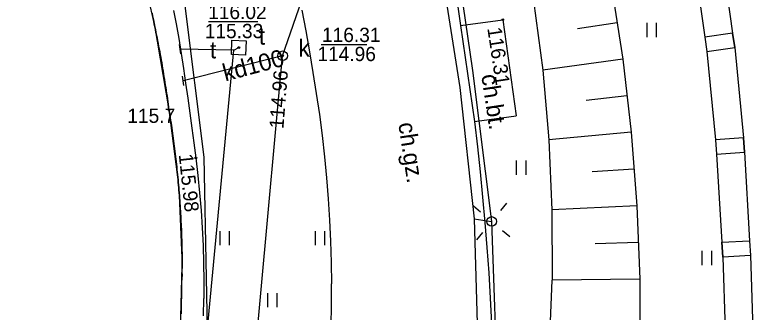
# Model space of a CAD drawing. Extents: x 6434771 to 6436222, y 5663454 to 5664782.
# Drawn here: x 6435539.45 to 6435578.2, y 5664153.96 to 5664169.55 of the extents above; entities that cross this region are included whole.
import ezdxf

# ---------------------------------------------------------------- set-up
doc = ezdxf.new("R2010")
doc.units = 0
for name, color, linetype in [('Warstwa 1', 7, 'Continuous'), ('Warstwa 10', 7, 'Continuous'), ('Warstwa 11', 7, 'Continuous'), ('Warstwa 12', 7, 'Continuous'), ('Warstwa 13', 7, 'Continuous'), ('Warstwa 14', 7, 'Continuous'), ('Warstwa 2', 7, 'Continuous'), ('Warstwa 20', 7, 'Continuous'), ('Warstwa 21', 7, 'Continuous'), ('Warstwa 25', 7, 'Continuous'), ('Warstwa 4', 7, 'Continuous'), ('Warstwa 5', 7, 'Continuous'), ('Warstwa 6', 7, 'Continuous'), ('Warstwa 7', 7, 'Continuous'), ('Warstwa 9', 7, 'Continuous')]:
    doc.layers.add(name, color=color, linetype=linetype)

msp = doc.modelspace()

# ---------------------------------------------------------------- linework, layer by layer
at = {"layer": 'Warstwa 1'}
for p, q in [((6435545.771, 5664173.208), (6435546.762, 5664169.096)), ((6435546.762, 5664169.096), (6435547.537, 5664164.567)), ((6435547.537, 5664164.567), (6435548.048, 5664160.49)), ((6435548.048, 5664160.49), (6435548.228, 5664156.388)), ((6435548.126, 5664152.009), (6435548.228, 5664156.388))]:
    msp.add_line(p, q, dxfattribs=at)
for points in [[(6435575.766, 5664167.627), (6435577.225, 5664167.841), (6435577.115, 5664168.587), (6435575.66, 5664168.374)], [(6435576.277, 5664162.239), (6435577.737, 5664162.342), (6435577.684, 5664163.102), (6435576.22, 5664162.997)], [(6435576.6, 5664156.853), (6435576.543, 5664157.623), (6435577.994, 5664157.695), (6435578.053, 5664156.924)]]:
    msp.add_lwpolyline(points, close=True, dxfattribs=at)
at = {"layer": 'Warstwa 10'}
for p, q in [((6435570.767, 5664171.043), (6435571.346, 5664167.226)), ((6435566.667, 5664170.289), (6435567.148, 5664166.648)), ((6435571.056, 5664169.134), (6435568.98, 5664168.814)), ((6435571.346, 5664167.226), (6435567.148, 5664166.648)), ((6435571.346, 5664167.226), (6435571.784, 5664163.39)), ((6435567.148, 5664166.648), (6435567.47, 5664162.989)), ((6435571.565, 5664165.308), (6435569.437, 5664165.063)), ((6435571.784, 5664163.39), (6435567.47, 5664162.989)), ((6435571.784, 5664163.39), (6435572.082, 5664159.541)), ((6435567.47, 5664162.989), (6435567.636, 5664159.32)), ((6435571.933, 5664161.466), (6435569.743, 5664161.311)), ((6435572.082, 5664159.541), (6435567.636, 5664159.32)), ((6435572.082, 5664159.541), (6435572.239, 5664155.684)), ((6435567.636, 5664159.32), (6435567.642, 5664155.647)), ((6435572.161, 5664157.613), (6435569.9, 5664157.549)), ((6435567.49, 5664151.977), (6435567.642, 5664155.647)), ((6435572.239, 5664155.684), (6435567.642, 5664155.647)), ((6435572.239, 5664155.684), (6435572.255, 5664151.824))]:
    msp.add_line(p, q, dxfattribs=at)
at = {"layer": 'Warstwa 11'}
for points in [[(6435547.537, 5664164.567), (6435547.517, 5664164.713), (6435547.497, 5664164.858), (6435547.476, 5664165.004), (6435547.455, 5664165.15), (6435547.434, 5664165.295), (6435547.413, 5664165.441), (6435547.39, 5664165.586), (6435547.368, 5664165.732), (6435547.346, 5664165.877), (6435547.323, 5664166.022), (6435547.299, 5664166.167), (6435547.276, 5664166.313), (6435547.252, 5664166.458), (6435547.229, 5664166.603), (6435547.203, 5664166.748), (6435547.179, 5664166.893), (6435547.154, 5664167.038), (6435547.129, 5664167.183), (6435547.102, 5664167.328), (6435547.076, 5664167.472), (6435547.05, 5664167.618), (6435547.024, 5664167.762), (6435546.996, 5664167.906), (6435546.969, 5664168.052), (6435546.942, 5664168.196), (6435546.914, 5664168.34), (6435546.885, 5664168.485), (6435546.856, 5664168.629), (6435546.828, 5664168.773), (6435546.799, 5664168.918), (6435546.768, 5664169.061), (6435546.739, 5664169.205), (6435546.709, 5664169.35), (6435546.677, 5664169.493), (6435546.647, 5664169.636)], [(6435548.228, 5664156.388), (6435548.228, 5664156.525), (6435548.227, 5664156.662), (6435548.225, 5664156.799), (6435548.223, 5664156.936), (6435548.222, 5664157.073), (6435548.218, 5664157.21), (6435548.216, 5664157.347), (6435548.213, 5664157.484), (6435548.209, 5664157.62), (6435548.205, 5664157.757), (6435548.201, 5664157.894), (6435548.196, 5664158.031), (6435548.191, 5664158.169), (6435548.186, 5664158.305), (6435548.179, 5664158.442), (6435548.173, 5664158.579), (6435548.166, 5664158.716), (6435548.16, 5664158.852), (6435548.153, 5664158.989), (6435548.144, 5664159.126), (6435548.137, 5664159.262), (6435548.129, 5664159.399), (6435548.119, 5664159.535), (6435548.11, 5664159.673), (6435548.101, 5664159.809), (6435548.091, 5664159.946), (6435548.081, 5664160.082), (6435548.07, 5664160.219), (6435548.059, 5664160.355), (6435548.048, 5664160.491), (6435548.036, 5664160.628), (6435548.024, 5664160.765), (6435548.012, 5664160.901), (6435547.998, 5664161.037), (6435547.985, 5664161.173), (6435547.972, 5664161.31), (6435547.958, 5664161.446), (6435547.944, 5664161.583), (6435547.929, 5664161.719), (6435547.914, 5664161.855), (6435547.899, 5664161.99), (6435547.883, 5664162.126), (6435547.867, 5664162.263), (6435547.85, 5664162.399), (6435547.834, 5664162.535), (6435547.816, 5664162.67), (6435547.799, 5664162.806), (6435547.78, 5664162.942), (6435547.762, 5664163.078), (6435547.744, 5664163.213), (6435547.724, 5664163.349), (6435547.705, 5664163.485), (6435547.686, 5664163.62), (6435547.665, 5664163.755), (6435547.645, 5664163.891), (6435547.625, 5664164.026), (6435547.603, 5664164.162), (6435547.581, 5664164.297), (6435547.559, 5664164.432), (6435547.537, 5664164.567)], [(6435548.187, 5664153.87), (6435548.19, 5664154.01), (6435548.193, 5664154.15), (6435548.197, 5664154.29), (6435548.2, 5664154.43), (6435548.202, 5664154.57), (6435548.206, 5664154.71), (6435548.209, 5664154.849), (6435548.211, 5664154.989), (6435548.213, 5664155.129), (6435548.216, 5664155.269), (6435548.218, 5664155.409), (6435548.219, 5664155.549), (6435548.222, 5664155.689), (6435548.224, 5664155.829), (6435548.224, 5664155.969), (6435548.226, 5664156.109), (6435548.228, 5664156.248), (6435548.228, 5664156.388)]]:
    msp.add_lwpolyline(points, dxfattribs=at)
at = {"layer": 'Warstwa 12'}
for points in [[(6435561.46, 5664174.28), (6435562.8, 5664165.74), (6435563.55, 5664158.86)], [(6435561.46, 5664174.28), (6435562.8, 5664165.74), (6435563.55, 5664158.86)], [(6435562.34, 5664174.32), (6435563.473, 5664166.624), (6435564.47, 5664158.72)], [(6435548.373, 5664170.027), (6435549.367, 5664162.084), (6435549.615, 5664149.441), (6435548.485, 5664136.254)], [(6435540.059, 5664104.315), (6435546.007, 5664118.154), (6435546.233, 5664118.661), (6435547.84, 5664135.002), (6435550.945, 5664167.696)], [(6435550.945, 5664167.696), (6435548.126, 5664167.75)], [(6435550.945, 5664167.696), (6435551.202, 5664167.832)], [(6435563.55, 5664158.86), (6435563.849, 5664148.495), (6435563.06, 5664139.43), (6435561.99, 5664131.46), (6435561.05, 5664125.79)], [(6435563.55, 5664158.86), (6435563.849, 5664148.495), (6435563.06, 5664139.43), (6435561.99, 5664131.46), (6435561.05, 5664125.79)], [(6435564.47, 5664158.72), (6435564.794, 5664149.278), (6435564.137, 5664142.126), (6435563.166, 5664133.757), (6435561.79, 5664125.55)], [(6435563.55, 5664158.86), (6435564.47, 5664158.72)], [(6435563.55, 5664158.86), (6435564.47, 5664158.72)]]:
    msp.add_lwpolyline(points, dxfattribs=at)
at = {"layer": 'Warstwa 13'}
msp.add_circle((6435547.537, 5664164.567), 0.045, dxfattribs=at)
at = {"layer": 'Warstwa 14'}
for p, q in [((6435549.62, 5664169.201), (6435552.206, 5664169.201)), ((6435555.517, 5664167.999), (6435557.918, 5664167.999))]:
    msp.add_line(p, q, dxfattribs=at)
for centre in [(6435551.202, 5664167.832), (6435553.502, 5664167.405), (6435553.502, 5664167.405)]:
    msp.add_circle(centre, 0.045, dxfattribs=at)
at = {"layer": 'Warstwa 2'}
msp.add_circle((6435564.47, 5664158.72), 0.25, dxfattribs=at)
at = {"layer": 'Warstwa 20'}
for p, q in [((6435570.767, 5664171.043), (6435571.346, 5664167.226)), ((6435548.156, 5664167.502), (6435548.096, 5664167.998)), ((6435571.346, 5664167.226), (6435571.784, 5664163.39)), ((6435548.325, 5664165.841), (6435548.245, 5664166.335)), ((6435571.784, 5664163.39), (6435572.082, 5664159.541)), ((6435572.082, 5664159.541), (6435572.239, 5664155.684)), ((6435572.239, 5664155.684), (6435572.255, 5664151.824))]:
    msp.add_line(p, q, dxfattribs=at)
at = {"layer": 'Warstwa 21'}
for p, q in [((6435566.667, 5664170.289), (6435567.148, 5664166.648)), ((6435567.148, 5664166.648), (6435567.47, 5664162.989)), ((6435567.47, 5664162.989), (6435567.636, 5664159.32)), ((6435567.636, 5664159.32), (6435567.642, 5664155.647)), ((6435567.49, 5664151.977), (6435567.642, 5664155.647))]:
    msp.add_line(p, q, dxfattribs=at)
at = {"layer": 'Warstwa 25'}
for centre in [(6435565.055, 5664169.295), (6435548.947, 5664162.05)]:
    msp.add_circle(centre, 0.045, dxfattribs=at)
at = {"layer": 'Warstwa 4'}
msp.add_lwpolyline([(6435550.811, 5664167.473), (6435550.843, 5664168.223), (6435551.593, 5664168.191), (6435551.561, 5664167.441)], close=True, dxfattribs=at)
for points in [[(6435563.893, 5664159.199), (6435563.509, 5664159.519)], [(6435564.949, 5664159.297), (6435565.269, 5664159.681)], [(6435563.991, 5664158.143), (6435563.671, 5664157.759)], [(6435565.047, 5664158.241), (6435565.431, 5664157.921)]]:
    msp.add_lwpolyline(points, dxfattribs=at)
msp.add_circle((6435553.502, 5664167.405), 0.25, dxfattribs=at)
at = {"layer": 'Warstwa 5'}
for p, q in [((6435575.014, 5664172.964), (6435575.66, 5664168.374)), ((6435562.675, 5664170.094), (6435562.841, 5664168.982)), ((6435547.768, 5664169.78), (6435547.922, 5664169.081)), ((6435554.505, 5664169.802), (6435554.711, 5664168.709)), ((6435562.841, 5664168.982), (6435565.055, 5664169.295)), ((6435565.055, 5664169.295), (6435565.755, 5664164.247)), ((6435547.922, 5664169.081), (6435548.049, 5664168.302)), ((6435572.625, 5664168.385), (6435572.625, 5664169.135)), ((6435573.125, 5664168.385), (6435573.125, 5664169.135)), ((6435554.711, 5664168.709), (6435554.907, 5664167.615)), ((6435548.049, 5664168.302), (6435548.173, 5664167.522)), ((6435575.66, 5664168.374), (6435575.766, 5664167.627)), ((6435554.907, 5664167.615), (6435555.093, 5664166.518)), ((6435575.766, 5664167.627), (6435576.22, 5664162.997)), ((6435548.173, 5664167.522), (6435548.294, 5664166.742)), ((6435548.294, 5664166.742), (6435548.411, 5664165.961)), ((6435555.093, 5664166.518), (6435555.269, 5664165.42)), ((6435548.411, 5664165.961), (6435548.525, 5664165.18)), ((6435555.269, 5664165.42), (6435555.435, 5664164.321)), ((6435548.525, 5664165.18), (6435548.636, 5664164.398)), ((6435548.636, 5664164.398), (6435548.743, 5664163.616)), ((6435555.435, 5664164.321), (6435555.578, 5664163.218)), ((6435563.571, 5664163.953), (6435565.755, 5664164.247)), ((6435563.571, 5664163.953), (6435563.724, 5664162.634)), ((6435548.743, 5664163.616), (6435548.846, 5664162.833)), ((6435555.578, 5664163.218), (6435555.703, 5664162.113)), ((6435576.22, 5664162.997), (6435576.277, 5664162.239)), ((6435548.846, 5664162.833), (6435548.947, 5664162.05)), ((6435563.724, 5664162.634), (6435563.865, 5664161.313)), ((6435576.277, 5664162.239), (6435576.543, 5664157.623)), ((6435548.947, 5664162.05), (6435549.052, 5664161.133)), ((6435555.703, 5664162.113), (6435555.81, 5664161.007)), ((6435565.781, 5664161.168), (6435565.781, 5664161.918)), ((6435566.281, 5664161.168), (6435566.281, 5664161.918)), ((6435549.052, 5664161.133), (6435549.143, 5664160.215)), ((6435563.865, 5664161.313), (6435563.995, 5664159.992)), ((6435555.81, 5664161.007), (6435555.898, 5664159.898)), ((6435549.143, 5664160.215), (6435549.218, 5664159.296)), ((6435555.898, 5664159.898), (6435555.968, 5664158.789)), ((6435563.995, 5664159.992), (6435564.113, 5664158.669)), ((6435549.218, 5664159.296), (6435549.279, 5664158.375)), ((6435555.968, 5664158.789), (6435556.019, 5664157.678)), ((6435549.279, 5664158.375), (6435549.324, 5664157.454)), ((6435564.113, 5664158.669), (6435564.219, 5664157.345)), ((6435550.222, 5664157.466), (6435550.222, 5664158.216)), ((6435550.722, 5664157.466), (6435550.722, 5664158.216)), ((6435555.222, 5664157.466), (6435555.222, 5664158.216)), ((6435555.722, 5664157.466), (6435555.722, 5664158.216)), ((6435556.019, 5664157.678), (6435556.053, 5664156.567)), ((6435576.543, 5664157.623), (6435576.6, 5664156.853)), ((6435549.324, 5664157.454), (6435549.355, 5664156.532)), ((6435564.219, 5664157.345), (6435564.314, 5664156.02)), ((6435575.519, 5664156.431), (6435575.519, 5664157.181)), ((6435576.019, 5664156.431), (6435576.019, 5664157.181)), ((6435576.6, 5664156.853), (6435576.741, 5664152.223)), ((6435549.355, 5664156.532), (6435549.371, 5664155.609)), ((6435556.053, 5664156.567), (6435556.068, 5664155.455)), ((6435564.314, 5664156.02), (6435564.397, 5664154.694)), ((6435549.371, 5664155.609), (6435549.371, 5664154.686)), ((6435556.064, 5664154.343), (6435556.068, 5664155.455)), ((6435552.722, 5664154.216), (6435552.722, 5664154.966)), ((6435553.222, 5664154.216), (6435553.222, 5664154.966)), ((6435549.357, 5664153.764), (6435549.371, 5664154.686)), ((6435564.397, 5664154.694), (6435564.468, 5664153.368)), ((6435556.048, 5664153.23), (6435556.064, 5664154.343))]:
    msp.add_line(p, q, dxfattribs=at)
at = {"layer": 'Warstwa 6'}
for centre in [(6435551.202, 5664167.832), (6435553.502, 5664167.405)]:
    msp.add_circle(centre, 0.045, dxfattribs=at)
at = {"layer": 'Warstwa 7'}
for points in [[(6435489.316, 5664093.567), (6435527.244, 5664072.429), (6435530.308, 5664077.722), (6435548.951, 5664117.638), (6435553.502, 5664167.405), (6435557.615, 5664179.285)], [(6435553.502, 5664167.405), (6435548.285, 5664166.088)]]:
    msp.add_lwpolyline(points, dxfattribs=at)
at = {"layer": 'Warstwa 9'}
for p, q in [((6435576.464, 5664173.169), (6435577.115, 5664168.587)), ((6435562.675, 5664170.094), (6435562.841, 5664168.982)), ((6435546.647, 5664169.636), (6435546.677, 5664169.493)), ((6435547.768, 5664169.78), (6435547.922, 5664169.081)), ((6435554.505, 5664169.802), (6435554.711, 5664168.709)), ((6435546.677, 5664169.493), (6435546.709, 5664169.35)), ((6435546.709, 5664169.35), (6435546.739, 5664169.205)), ((6435546.739, 5664169.205), (6435546.768, 5664169.061)), ((6435562.841, 5664168.982), (6435565.055, 5664169.295)), ((6435565.055, 5664169.295), (6435565.755, 5664164.247)), ((6435546.768, 5664169.061), (6435546.799, 5664168.918)), ((6435546.799, 5664168.918), (6435546.828, 5664168.773)), ((6435546.828, 5664168.773), (6435546.856, 5664168.629)), ((6435547.922, 5664169.081), (6435548.049, 5664168.302)), ((6435562.841, 5664168.982), (6435563.571, 5664163.953)), ((6435562.841, 5664168.982), (6435563.571, 5664163.953)), ((6435546.856, 5664168.629), (6435546.885, 5664168.485)), ((6435546.885, 5664168.485), (6435546.914, 5664168.34)), ((6435554.711, 5664168.709), (6435554.907, 5664167.615)), ((6435577.115, 5664168.587), (6435577.225, 5664167.841)), ((6435546.914, 5664168.34), (6435546.942, 5664168.196)), ((6435546.942, 5664168.196), (6435546.969, 5664168.052)), ((6435546.969, 5664168.052), (6435546.996, 5664167.906)), ((6435548.049, 5664168.302), (6435548.173, 5664167.522)), ((6435546.996, 5664167.906), (6435547.024, 5664167.762)), ((6435547.024, 5664167.762), (6435547.05, 5664167.618)), ((6435547.05, 5664167.618), (6435547.076, 5664167.472)), ((6435554.907, 5664167.615), (6435555.093, 5664166.518)), ((6435577.225, 5664167.841), (6435577.684, 5664163.102)), ((6435547.076, 5664167.472), (6435547.102, 5664167.328)), ((6435547.102, 5664167.328), (6435547.129, 5664167.183)), ((6435548.173, 5664167.522), (6435548.294, 5664166.742)), ((6435547.129, 5664167.183), (6435547.154, 5664167.038)), ((6435547.154, 5664167.038), (6435547.179, 5664166.893)), ((6435547.179, 5664166.893), (6435547.203, 5664166.748)), ((6435547.203, 5664166.748), (6435547.229, 5664166.603)), ((6435547.229, 5664166.603), (6435547.252, 5664166.458)), ((6435547.252, 5664166.458), (6435547.276, 5664166.313)), ((6435548.294, 5664166.742), (6435548.411, 5664165.961)), ((6435555.093, 5664166.518), (6435555.269, 5664165.42)), ((6435547.276, 5664166.313), (6435547.299, 5664166.167)), ((6435547.299, 5664166.167), (6435547.323, 5664166.022)), ((6435547.323, 5664166.022), (6435547.346, 5664165.877)), ((6435547.346, 5664165.877), (6435547.368, 5664165.732)), ((6435547.368, 5664165.732), (6435547.39, 5664165.586)), ((6435548.411, 5664165.961), (6435548.525, 5664165.18)), ((6435547.39, 5664165.586), (6435547.413, 5664165.441)), ((6435547.413, 5664165.441), (6435547.434, 5664165.295)), ((6435547.434, 5664165.295), (6435547.455, 5664165.15)), ((6435555.269, 5664165.42), (6435555.435, 5664164.321)), ((6435547.455, 5664165.15), (6435547.476, 5664165.004)), ((6435547.476, 5664165.004), (6435547.497, 5664164.858)), ((6435548.525, 5664165.18), (6435548.636, 5664164.398)), ((6435547.497, 5664164.858), (6435547.517, 5664164.713)), ((6435547.517, 5664164.713), (6435547.537, 5664164.567)), ((6435547.537, 5664164.567), (6435547.559, 5664164.432)), ((6435547.559, 5664164.432), (6435547.581, 5664164.297)), ((6435547.581, 5664164.297), (6435547.603, 5664164.162)), ((6435547.603, 5664164.162), (6435547.625, 5664164.026)), ((6435548.636, 5664164.398), (6435548.743, 5664163.616)), ((6435555.435, 5664164.321), (6435555.578, 5664163.218)), ((6435563.571, 5664163.953), (6435565.755, 5664164.247)), ((6435547.625, 5664164.026), (6435547.645, 5664163.891)), ((6435547.645, 5664163.891), (6435547.665, 5664163.755)), ((6435547.665, 5664163.755), (6435547.686, 5664163.62)), ((6435563.571, 5664163.953), (6435563.724, 5664162.634)), ((6435547.686, 5664163.62), (6435547.705, 5664163.485)), ((6435547.705, 5664163.485), (6435547.724, 5664163.349)), ((6435547.724, 5664163.349), (6435547.744, 5664163.213)), ((6435548.743, 5664163.616), (6435548.846, 5664162.833)), ((6435547.744, 5664163.213), (6435547.762, 5664163.078)), ((6435547.762, 5664163.078), (6435547.78, 5664162.942)), ((6435555.578, 5664163.218), (6435555.703, 5664162.113)), ((6435577.684, 5664163.102), (6435577.737, 5664162.342)), ((6435547.78, 5664162.942), (6435547.799, 5664162.806)), ((6435547.799, 5664162.806), (6435547.816, 5664162.67)), ((6435547.816, 5664162.67), (6435547.834, 5664162.535)), ((6435548.846, 5664162.833), (6435548.947, 5664162.05)), ((6435563.724, 5664162.634), (6435563.865, 5664161.313)), ((6435547.834, 5664162.535), (6435547.85, 5664162.399)), ((6435547.85, 5664162.399), (6435547.867, 5664162.263)), ((6435547.867, 5664162.263), (6435547.883, 5664162.126)), ((6435577.737, 5664162.342), (6435577.994, 5664157.695)), ((6435547.883, 5664162.126), (6435547.899, 5664161.99)), ((6435547.899, 5664161.99), (6435547.914, 5664161.855)), ((6435547.914, 5664161.855), (6435547.929, 5664161.719)), ((6435548.947, 5664162.05), (6435549.052, 5664161.133)), ((6435555.703, 5664162.113), (6435555.81, 5664161.007)), ((6435547.929, 5664161.719), (6435547.944, 5664161.583)), ((6435547.944, 5664161.583), (6435547.958, 5664161.446)), ((6435547.958, 5664161.446), (6435547.972, 5664161.31)), ((6435547.972, 5664161.31), (6435547.985, 5664161.173)), ((6435547.985, 5664161.173), (6435547.998, 5664161.037)), ((6435547.998, 5664161.037), (6435548.012, 5664160.901)), ((6435549.052, 5664161.133), (6435549.143, 5664160.215)), ((6435563.865, 5664161.313), (6435563.995, 5664159.992)), ((6435548.012, 5664160.901), (6435548.024, 5664160.765)), ((6435548.024, 5664160.765), (6435548.036, 5664160.628)), ((6435555.81, 5664161.007), (6435555.898, 5664159.898)), ((6435548.036, 5664160.628), (6435548.048, 5664160.491)), ((6435548.048, 5664160.491), (6435548.059, 5664160.355)), ((6435548.059, 5664160.355), (6435548.07, 5664160.219)), ((6435548.07, 5664160.219), (6435548.081, 5664160.082)), ((6435548.081, 5664160.082), (6435548.091, 5664159.946)), ((6435548.091, 5664159.946), (6435548.101, 5664159.809)), ((6435549.143, 5664160.215), (6435549.218, 5664159.296)), ((6435555.898, 5664159.898), (6435555.968, 5664158.789)), ((6435563.995, 5664159.992), (6435564.113, 5664158.669)), ((6435548.101, 5664159.809), (6435548.11, 5664159.673)), ((6435548.11, 5664159.673), (6435548.119, 5664159.535)), ((6435548.119, 5664159.535), (6435548.129, 5664159.399)), ((6435548.129, 5664159.399), (6435548.137, 5664159.262)), ((6435548.137, 5664159.262), (6435548.144, 5664159.126)), ((6435548.144, 5664159.126), (6435548.153, 5664158.989)), ((6435549.218, 5664159.296), (6435549.279, 5664158.375)), ((6435548.153, 5664158.989), (6435548.16, 5664158.852)), ((6435548.16, 5664158.852), (6435548.166, 5664158.716)), ((6435548.166, 5664158.716), (6435548.173, 5664158.579)), ((6435555.968, 5664158.789), (6435556.019, 5664157.678)), ((6435548.173, 5664158.579), (6435548.179, 5664158.442)), ((6435548.179, 5664158.442), (6435548.186, 5664158.305)), ((6435549.279, 5664158.375), (6435549.324, 5664157.454)), ((6435564.113, 5664158.669), (6435564.219, 5664157.345)), ((6435548.186, 5664158.305), (6435548.191, 5664158.169)), ((6435548.191, 5664158.169), (6435548.196, 5664158.031)), ((6435548.196, 5664158.031), (6435548.201, 5664157.894)), ((6435548.201, 5664157.894), (6435548.205, 5664157.757)), ((6435548.205, 5664157.757), (6435548.209, 5664157.62)), ((6435548.209, 5664157.62), (6435548.213, 5664157.484)), ((6435556.019, 5664157.678), (6435556.053, 5664156.567)), ((6435577.994, 5664157.695), (6435578.053, 5664156.924)), ((6435548.213, 5664157.484), (6435548.216, 5664157.347)), ((6435548.216, 5664157.347), (6435548.218, 5664157.21)), ((6435548.218, 5664157.21), (6435548.222, 5664157.073)), ((6435549.324, 5664157.454), (6435549.355, 5664156.532)), ((6435564.219, 5664157.345), (6435564.314, 5664156.02)), ((6435548.222, 5664157.073), (6435548.223, 5664156.936)), ((6435548.223, 5664156.936), (6435548.225, 5664156.799)), ((6435548.225, 5664156.799), (6435548.227, 5664156.662)), ((6435578.053, 5664156.924), (6435578.196, 5664152.14)), ((6435548.227, 5664156.662), (6435548.228, 5664156.525)), ((6435548.228, 5664156.525), (6435548.228, 5664156.388)), ((6435548.228, 5664156.388), (6435548.228, 5664156.248)), ((6435549.355, 5664156.532), (6435549.371, 5664155.609)), ((6435556.053, 5664156.567), (6435556.068, 5664155.455)), ((6435548.224, 5664155.969), (6435548.226, 5664156.109)), ((6435548.226, 5664156.109), (6435548.228, 5664156.248)), ((6435564.314, 5664156.02), (6435564.397, 5664154.694)), ((6435548.219, 5664155.549), (6435548.222, 5664155.689)), ((6435548.222, 5664155.689), (6435548.224, 5664155.829)), ((6435548.224, 5664155.969), (6435548.224, 5664155.829)), ((6435549.371, 5664155.609), (6435549.371, 5664154.686)), ((6435548.213, 5664155.129), (6435548.216, 5664155.269)), ((6435548.216, 5664155.269), (6435548.218, 5664155.409)), ((6435548.218, 5664155.409), (6435548.219, 5664155.549)), ((6435556.064, 5664154.343), (6435556.068, 5664155.455)), ((6435548.206, 5664154.71), (6435548.209, 5664154.849)), ((6435548.209, 5664154.849), (6435548.211, 5664154.989)), ((6435548.211, 5664154.989), (6435548.213, 5664155.129)), ((6435548.2, 5664154.43), (6435548.202, 5664154.57)), ((6435548.202, 5664154.57), (6435548.206, 5664154.71)), ((6435549.357, 5664153.764), (6435549.371, 5664154.686)), ((6435564.397, 5664154.694), (6435564.468, 5664153.368)), ((6435548.19, 5664154.01), (6435548.193, 5664154.15)), ((6435548.193, 5664154.15), (6435548.197, 5664154.29)), ((6435548.197, 5664154.29), (6435548.2, 5664154.43)), ((6435556.048, 5664153.23), (6435556.064, 5664154.343)), ((6435548.187, 5664153.87), (6435548.19, 5664154.01))]:
    msp.add_line(p, q, dxfattribs=at)

# ---------------------------------------------------------------- texts
at = {"layer": 'Warstwa 13'}
msp.add_text('t', height=0.9, rotation=359.594, dxfattribs=at).set_placement((6435549.684, 5664167.268))
msp.add_text('115.7', height=0.75, dxfattribs=at).set_placement((6435545.353, 5664163.885))
at = {"layer": 'Warstwa 14'}
for s, p in [('115.33', (6435549.415, 5664168.326)), ('114.96', (6435555.327, 5664167.124))]:
    msp.add_text(s, height=0.75, dxfattribs=at).set_placement(p)
msp.add_text('114.96', height=0.75, rotation=85.4681, dxfattribs=at).set_placement((6435553.542, 5664163.559))
at = {"layer": 'Warstwa 25'}
for s, rotation, p in [('116.31', 278.5778, (6435564.239, 5664168.846)), ('115.98', 276.1141, (6435548.048, 5664162.228))]:
    msp.add_text(s, height=0.75, rotation=rotation, dxfattribs=at).set_placement(p)
at = {"layer": 'Warstwa 5'}
for s, p in [('t', (6435552.251, 5664167.985)), ('k', (6435554.325, 5664167.359))]:
    msp.add_text(s, height=0.9, dxfattribs=at).set_placement(p)
at = {"layer": 'Warstwa 6'}
for s, p in [('116.02', (6435549.594, 5664169.326)), ('116.31', (6435555.568, 5664168.124))]:
    msp.add_text(s, height=0.75, dxfattribs=at).set_placement(p)
at = {"layer": 'Warstwa 7'}
msp.add_text('kd100', height=0.9, rotation=14.8625, dxfattribs=at).set_placement((6435550.49, 5664166.055))
at = {"layer": 'Warstwa 9'}
for s, p in [('ch.bt.', (6435563.921, 5664166.383)), ('ch.gz.', (6435559.566, 5664163.853))]:
    msp.add_text(s, height=0.9, rotation=278.5778, dxfattribs=at).set_placement(p)

doc.saveas('drawing.dxf')
